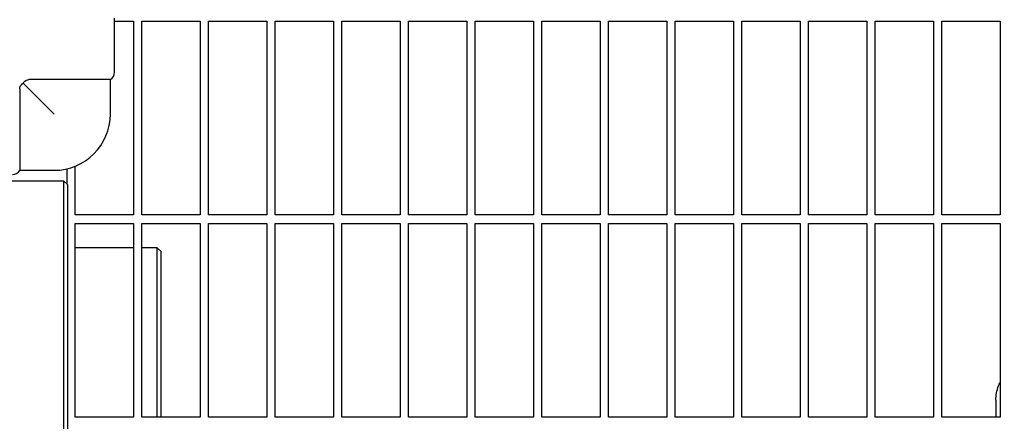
# Model space of a CAD drawing. Header units: inches. Extents: x 24 to 1128, y -94 to 748.
# Tile 525 of 546: x 704 to 719, y 586 to 592. Entities that reach past the tile are written whole.
import ezdxf

# ---------------------------------------------------------------- set-up
doc = ezdxf.new("R2010")
doc.units = ezdxf.units.IN
doc.header["$LTSCALE"] = 32
doc.header["$MEASUREMENT"] = 0
doc.layers.add('Dimension (ANSI)', color=7, linetype='Continuous', lineweight=25)
doc.layers.add('Visible (ANSI)', color=7, linetype='Continuous', lineweight=30)
doc.styles.add('Note Text (ANSI)', font='tahoma.ttf')
doc.dimstyles.new('Architectural (ANSI)', dxfattribs={"dimscale": 32, "dimtxt": 0.125, "dimasz": 0.098425, "dimexe": 0.125, "dimexo": 0.0625, "dimgap": 0.031496, "dimtad": 0, "dimtih": 1, "dimtoh": 1, "dimdec": 4, "dimrnd": 1e-08, "dimzin": 3, "dimdsep": 46, "dimlunit": 4, "dimtxsty": 'Note Text (ANSI)', "dimcen": 0.09, "dimdle": 0.393701, "dimclrd": 256, "dimclre": 256, "dimclrt": 256, "dimadec": 0, "dimazin": 3, "dimtfac": 0.96, "dimtofl": 0, "dimtmove": 0, "dimatfit": 3, "dimfxl": 1, "dimfrac": 2, "dimtolj": 1, "dimtzin": 12, "dimlwd": -1, "dimlwe": -1, "dimarcsym": 0})

# ---------------------------------------------------------------- blocks, each defined once
blk = doc.blocks.new('*D17')
at = {"layer": 'Defpoints', "color": 0, "transparency": 16777216}
for p in [(692.915, 606.059), (692.915, 480.059), (781.117, 480.059)]:
    blk.add_point(p, dxfattribs=at)
at = {"layer": 'Dimension (ANSI)', "transparency": 16777216}
for p, q in [((694.915, 606.059), (785.117, 606.059)), ((781.117, 602.909), (781.117, 543.149)), ((781.117, 483.209), (781.117, 536.969)), ((694.915, 480.059), (785.117, 480.059))]:
    blk.add_line(p, q, dxfattribs=at)
for points in [[(780.592, 602.909), (781.642, 602.909), (781.117, 606.059)], [(780.592, 483.209), (781.642, 483.209), (781.117, 480.059)]]:
    blk.add_solid(points, dxfattribs=at)
at = {"layer": 'Dimension (ANSI)', "transparency": 16777216, "insert": (774.385, 542.141), "char_height": 4, "attachment_point": 1, "style": 'Note Text (ANSI)'}
blk.add_mtext('\\A1;10\'-6"', dxfattribs=at)

msp = doc.modelspace()

# ---------------------------------------------------------------- linework, layer by layer
at = {"layer": 'Visible (ANSI)'}
for p, q in [((705.65058, 591.49641), (705.65058, 592.30891)), ((705.65058, 592.26391), (705.93279, 592.26391)), ((705.93279, 592.26391), (705.93279, 589.35766)), ((706.05779, 589.35766), (706.05779, 592.26391)), ((706.05779, 592.26391), (706.93279, 592.26391)), ((706.93279, 592.26391), (706.93279, 589.35766)), ((707.05779, 589.35766), (707.05779, 592.26391)), ((707.05779, 592.26391), (707.93279, 592.26391)), ((707.93279, 592.26391), (707.93279, 589.35766)), ((708.05779, 589.35766), (708.05779, 592.26391)), ((708.05779, 592.26391), (708.93279, 592.26391)), ((708.93279, 592.26391), (708.93279, 589.35766)), ((709.05779, 589.35766), (709.05779, 592.26391)), ((709.05779, 592.26391), (709.93279, 592.26391)), ((709.93279, 592.26391), (709.93279, 589.35766)), ((710.05779, 589.35766), (710.05779, 592.26391)), ((710.05779, 592.26391), (710.93279, 592.26391)), ((710.93279, 592.26391), (710.93279, 589.35766)), ((711.05779, 589.35766), (711.05779, 592.26391)), ((711.05779, 592.26391), (711.93279, 592.26391)), ((711.93279, 592.26391), (711.93279, 589.35766)), ((712.05779, 589.35766), (712.05779, 592.26391)), ((712.05779, 592.26391), (712.93279, 592.26391)), ((712.93279, 592.26391), (712.93279, 589.35766)), ((713.05779, 589.35766), (713.05779, 592.26391)), ((713.05779, 592.26391), (713.93279, 592.26391)), ((713.93279, 592.26391), (713.93279, 589.35766)), ((714.05779, 589.35766), (714.05779, 592.26391)), ((714.05779, 592.26391), (714.93279, 592.26391)), ((714.93279, 592.26391), (714.93279, 589.35766)), ((715.05779, 589.35766), (715.05779, 592.26391)), ((715.05779, 592.26391), (715.93279, 592.26391)), ((715.93279, 592.26391), (715.93279, 589.35766)), ((716.05779, 589.35766), (716.05779, 592.26391)), ((716.05779, 592.26391), (716.93279, 592.26391)), ((716.93279, 592.26391), (716.93279, 589.35766)), ((717.05779, 589.35766), (717.05779, 592.26391)), ((717.05779, 592.26391), (717.93279, 592.26391)), ((717.93279, 592.26391), (717.93279, 589.35766)), ((718.05779, 589.35766), (718.05779, 592.26391)), ((718.05779, 592.26391), (718.93279, 592.26391)), ((718.93279, 592.26391), (718.93279, 589.35766)), ((704.27944, 591.33629), (704.74433, 590.87141)), ((705.58808, 591.38816), (704.36401, 591.38816)), ((705.58808, 590.87141), (705.58808, 591.38816)), ((704.22758, 591.25173), (704.22758, 590.02766)), ((704.22758, 590.02766), (704.74433, 590.02766)), ((704.93279, 590.04898), (704.93279, 589.82526)), ((705.05779, 589.35766), (705.05779, 590.08805)), ((701.94494, 589.87141), (704.88664, 589.87141)), ((704.88664, 589.87141), (704.94914, 589.80891)), ((704.88664, 589.87132), (704.88664, 569.87141)), ((704.94914, 569.93391), (704.94914, 589.80882)), ((705.93279, 589.35766), (705.05779, 589.35766)), ((705.05779, 586.32641), (705.05779, 589.23266)), ((705.05779, 589.23266), (705.93279, 589.23266)), ((705.93279, 589.23266), (705.93279, 586.32641)), ((706.93279, 589.35766), (706.05779, 589.35766)), ((706.05779, 586.32641), (706.05779, 589.23266)), ((706.05779, 589.23266), (706.93279, 589.23266)), ((706.93279, 589.23266), (706.93279, 586.32641)), ((707.93279, 589.35766), (707.05779, 589.35766)), ((707.05779, 586.32641), (707.05779, 589.23266)), ((707.05779, 589.23266), (707.93279, 589.23266)), ((707.93279, 589.23266), (707.93279, 586.32641)), ((708.93279, 589.35766), (708.05779, 589.35766)), ((708.05779, 586.32641), (708.05779, 589.23266)), ((708.05779, 589.23266), (708.93279, 589.23266)), ((708.93279, 589.23266), (708.93279, 586.32641)), ((709.93279, 589.35766), (709.05779, 589.35766)), ((709.05779, 586.32641), (709.05779, 589.23266)), ((709.05779, 589.23266), (709.93279, 589.23266)), ((709.93279, 589.23266), (709.93279, 586.32641)), ((710.93279, 589.35766), (710.05779, 589.35766)), ((710.05779, 586.32641), (710.05779, 589.23266)), ((710.05779, 589.23266), (710.93279, 589.23266)), ((710.93279, 589.23266), (710.93279, 586.32641)), ((711.93279, 589.35766), (711.05779, 589.35766)), ((711.05779, 586.32641), (711.05779, 589.23266)), ((711.05779, 589.23266), (711.93279, 589.23266)), ((711.93279, 589.23266), (711.93279, 586.32641)), ((712.93279, 589.35766), (712.05779, 589.35766)), ((712.05779, 586.32641), (712.05779, 589.23266)), ((712.05779, 589.23266), (712.93279, 589.23266)), ((712.93279, 589.23266), (712.93279, 586.32641)), ((713.93279, 589.35766), (713.05779, 589.35766)), ((713.05779, 586.32641), (713.05779, 589.23266)), ((713.05779, 589.23266), (713.93279, 589.23266)), ((713.93279, 589.23266), (713.93279, 586.32641)), ((714.93279, 589.35766), (714.05779, 589.35766)), ((714.05779, 586.32641), (714.05779, 589.23266)), ((714.05779, 589.23266), (714.93279, 589.23266)), ((714.93279, 589.23266), (714.93279, 586.32641)), ((715.93279, 589.35766), (715.05779, 589.35766)), ((715.05779, 586.32641), (715.05779, 589.23266)), ((715.05779, 589.23266), (715.93279, 589.23266)), ((715.93279, 589.23266), (715.93279, 586.32641)), ((716.93279, 589.35766), (716.05779, 589.35766)), ((716.05779, 586.32641), (716.05779, 589.23266)), ((716.05779, 589.23266), (716.93279, 589.23266)), ((716.93279, 589.23266), (716.93279, 586.32641)), ((717.93279, 589.35766), (717.05779, 589.35766)), ((717.05779, 586.32641), (717.05779, 589.23266)), ((717.05779, 589.23266), (717.93279, 589.23266)), ((717.93279, 589.23266), (717.93279, 586.32641)), ((718.93279, 589.35766), (718.05779, 589.35766)), ((718.05779, 586.32641), (718.05779, 589.23266)), ((718.05779, 589.23266), (718.93279, 589.23266)), ((718.93279, 589.23266), (718.93279, 586.32641)), ((705.05779, 588.87141), (705.93279, 588.87141)), ((706.05779, 588.87141), (706.28456, 588.87141)), ((706.28456, 588.87141), (706.34706, 588.80891)), ((706.28456, 588.8714), (706.28456, 586.3264)), ((706.34706, 586.3264), (706.34706, 588.8089)), ((718.86854, 586.5815), (718.86854, 586.32641)), ((705.93279, 586.32641), (705.05779, 586.32641)), ((706.93279, 586.32641), (706.05779, 586.32641)), ((707.93279, 586.32641), (707.05779, 586.32641)), ((708.93279, 586.32641), (708.05779, 586.32641)), ((709.93279, 586.32641), (709.05779, 586.32641)), ((710.93279, 586.32641), (710.05779, 586.32641)), ((711.93279, 586.32641), (711.05779, 586.32641)), ((712.93279, 586.32641), (712.05779, 586.32641)), ((713.93279, 586.32641), (713.05779, 586.32641)), ((714.93279, 586.32641), (714.05779, 586.32641)), ((715.93279, 586.32641), (715.05779, 586.32641)), ((716.93279, 586.32641), (716.05779, 586.32641)), ((717.93279, 586.32641), (717.05779, 586.32641)), ((718.93279, 586.32641), (718.05779, 586.32641))]:
    msp.add_line(p, q, dxfattribs=at)
for centre, radius, start, end in [((705.52558, 591.49641), 0.125, 300, 0), ((704.74433, 590.87141), 0.84375, 270, 0), ((704.11933, 590.09016), 0.125, 270, 330)]:
    msp.add_arc(centre, radius, start, end, dxfattribs=at)
for points, knots in [([(704.22758, 591.25173), (704.22758, 591.25802), (704.2283, 591.26423), (704.2312, 591.27629), (704.23333, 591.28202), (704.24045, 591.29619), (704.24616, 591.30393), (704.26006, 591.31943), (704.26964, 591.3284), (704.27944, 591.33629)], [-0.452725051, -0.452725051, -0.452725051, -0.452725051, -0.39374992, -0.39374992, -0.335755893, -0.335755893, -0.245387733, -0.245387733, -0.144725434, -0.144725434, -0.144725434, -0.144725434]), ([(704.27944, 591.33629), (704.2813, 591.3386), (704.28318, 591.34085), (704.29024, 591.34901), (704.29768, 591.35707), (704.31337, 591.3708), (704.3213, 591.37642), (704.34322, 591.38673), (704.35491, 591.38816), (704.36401, 591.38816)], [-0.208322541, -0.208322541, -0.208322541, -0.208322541, -0.187392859, -0.187392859, -0.13036023, -0.13036023, -0.07767244, -0.07767244, 0, 0, 0, 0]), ([(718.86854, 586.5815), (718.86854, 586.65402), (718.88241, 586.72651), (718.91622, 586.813), (718.92409, 586.83064), (718.93279, 586.84796)], [4.71238898, 4.71238898, 4.71238898, 4.71238898, 5.021220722, 5.021220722, 5.101797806, 5.101797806, 5.101797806, 5.101797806])]:
    msp.add_open_spline(points, degree=3, knots=knots, dxfattribs=at)

# ---------------------------------------------------------------- dimensions: what is measured, and where the dimension line sits
at = {"layer": 'Dimension (ANSI)'}
dim = msp.add_linear_dim(base=(781.11714, 480.05891), p1=(692.91529, 606.05891), p2=(692.91529, 480.05891), angle=90, dimstyle='Architectural (ANSI)', override={"dimgap": 0.031496, "dimdec": 4, "dimlfac": 1, "dimtol": 0, "dimlim": 0, "dimtp": 0, "dimtm": 0, "dimtdec": 2, "dimatfit": 1}, dxfattribs=at)
dim.commit()
dim.dimension.update_dxf_attribs({"geometry": '*D17', "text_midpoint": (781.11714, 540.05891), "dimtype": 160})

doc.saveas('drawing.dxf')
